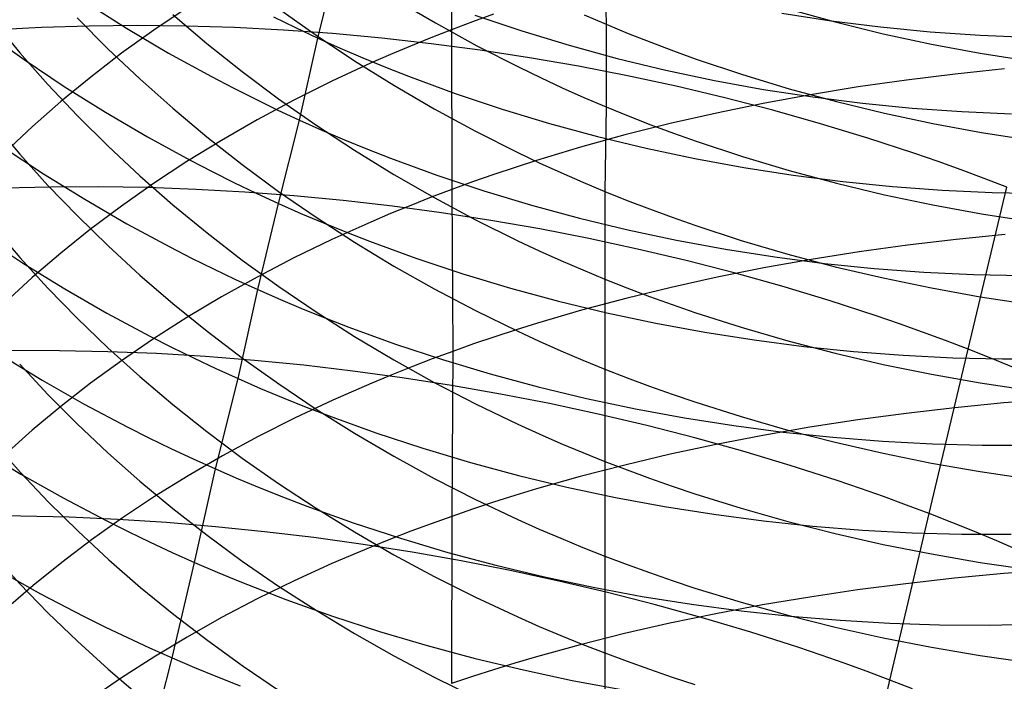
# Model space of a CAD drawing. Extents: x -383 to 1849, y -1185 to -529.
# Tile 810 of 870: x 1819.51 to 1829.18, y -959.6 to -953.11. Entities that reach past the tile are written whole.
import ezdxf

# ---------------------------------------------------------------- set-up
doc = ezdxf.new("R2010")
doc.units = 0
doc.layers.add('PREDEFINITO', color=7, linetype='CONTINUOUS')

msp = doc.modelspace()

# ---------------------------------------------------------------- linework, layer by layer
at = {"layer": 'PREDEFINITO'}
for p, q in [((1823.7558, -951.6631, 652.7189), (1823.755, -953.2067, 653.9824)), ((1825.2589, -952.3626, 614.3538), (1825.2715, -953.1526, 615.6089)), ((1822.4406, -953.2883, 535.0899), (1822.6351, -952.5169, 536.3125)), ((1820.1606, -952.9366, 533.4571), (1820.5643, -953.1917, 533.5598)), ((1823.2004, -952.9055, 617.5768), (1823.5971, -953.14, 617.4145)), ((1821.1589, -952.9904, 650.9588), (1820.8315, -953.2107, 650.6694)), ((1821.0175, -953.0562, 621.2503), (1821.353, -953.3406, 621.033)), ((1822.0569, -952.9976, 619.3733), (1822.4243, -953.259, 619.183)), ((1824.1669, -953.0555, 654.1943), (1823.9598, -953.1299, 654.0898)), ((1823.9828, -953.063, 536.4542), (1824.4442, -953.2181, 536.4847)), ((1825.055, -953.059, 615.6697), (1825.2715, -953.1526, 615.6089)), ((1826.9965, -953.0448, 537.7466), (1827.4807, -953.119, 537.7296)), ((1827.0565, -953.0028, 613.9624), (1827.5216, -953.1306, 613.8864)), ((1819.2524, -953.1141, 625.2284), (1819.5161, -953.4324, 624.9621)), ((1820.1979, -953.1701, 493.9873), (1819.7293, -953.1847, 494.1341)), ((1820.08, -953.0901, 623.2033), (1820.3809, -953.3935, 622.9606)), ((1820.6702, -953.1654, 493.8516), (1820.1979, -953.1701, 493.9873)), ((1821.1457, -953.1705, 493.7271), (1820.6702, -953.1654, 493.8516)), ((1822.005, -953.0809, 535.0238), (1822.2218, -953.1862, 535.058)), ((1823.5971, -953.14, 617.4145), (1824.0028, -953.3634, 617.2606)), ((1823.9598, -953.1299, 654.0898), (1823.755, -953.2067, 653.9824)), ((1825.2715, -953.1526, 615.6089), (1825.2714, -953.9629, 616.8511)), ((1825.2715, -953.1526, 615.6089), (1825.49, -953.2429, 615.5504)), ((1827.4807, -953.119, 537.7296), (1827.9668, -953.1798, 537.7051)), ((1827.5216, -953.1306, 613.8864), (1827.9918, -953.2456, 613.8191)), ((1819.1712, -953.2246, 532.0172), (1819.5573, -953.4992, 532.1393)), ((1819.7293, -953.1847, 494.1341), (1819.265, -953.2093, 494.2918)), ((1820.8315, -953.2107, 650.6694), (1820.5157, -953.4378, 650.3717)), ((1820.5643, -953.1917, 533.5598), (1820.9765, -953.4352, 533.6542)), ((1821.6239, -953.1856, 493.6139), (1821.1457, -953.1705, 493.7271)), ((1822.1043, -953.2105, 493.5121), (1821.6239, -953.1856, 493.6139)), ((1822.5862, -953.2452, 493.4218), (1822.1043, -953.2105, 493.5121)), ((1822.2218, -953.1862, 535.058), (1822.4406, -953.2883, 535.0899)), ((1822.4243, -953.259, 619.183), (1822.8016, -953.5106, 619.0004)), ((1823.0693, -953.2898, 493.3432), (1822.5862, -953.2452, 493.4218)), ((1823.755, -953.2067, 653.9824), (1823.5527, -953.2856, 653.8721)), ((1823.755, -953.2067, 653.9824), (1823.7564, -954.7739, 655.2184)), ((1824.4442, -953.2181, 536.4847), (1824.9107, -953.3597, 536.507)), ((1825.49, -953.2429, 615.5504), (1825.7104, -953.33, 615.4942)), ((1827.9668, -953.1798, 537.7051), (1828.4544, -953.2271, 537.6731)), ((1827.9918, -953.2456, 613.8191), (1828.4666, -953.3477, 613.7604)), ((1828.4544, -953.2271, 537.6731), (1828.9428, -953.2608, 537.6337)), ((1828.9428, -953.2608, 537.6337), (1829.4316, -953.2812, 537.587)), ((1821.353, -953.3406, 621.033), (1821.6994, -953.6165, 620.8228)), ((1822.2612, -954.0926, 533.8855), (1822.4406, -953.2883, 535.0899)), ((1822.4406, -953.2883, 535.0899), (1822.6611, -953.3871, 535.1196)), ((1823.553, -953.3441, 493.2764), (1823.0693, -953.2898, 493.3432)), ((1823.5527, -953.2856, 653.8721), (1823.3528, -953.3668, 653.7589)), ((1824.0366, -953.4082, 493.2215), (1823.553, -953.3441, 493.2764)), ((1824.0028, -953.3634, 617.2606), (1824.4173, -953.5752, 617.1152)), ((1824.9107, -953.3597, 536.507), (1825.3818, -953.4879, 536.5211)), ((1825.7104, -953.33, 615.4942), (1825.9326, -953.4139, 615.4403)), ((1828.4666, -953.3477, 613.7604), (1828.9455, -953.4371, 613.7104)), ((1819.5161, -953.4324, 624.9621), (1819.7924, -953.7444, 624.7014)), ((1820.5157, -953.4378, 650.3717), (1820.2118, -953.6714, 650.066)), ((1820.3809, -953.3935, 622.9606), (1820.6936, -953.6895, 622.7243)), ((1820.9765, -953.4352, 533.6542), (1821.3969, -953.6668, 533.7401)), ((1822.6611, -953.3871, 535.1196), (1822.8834, -953.4825, 535.1472)), ((1823.1554, -953.4502, 653.6429), (1822.9605, -953.5356, 653.5241)), ((1823.3528, -953.3668, 653.7589), (1823.1554, -953.4502, 653.6429)), ((1824.5197, -953.482, 493.1787), (1824.0366, -953.4082, 493.2215)), ((1825.9326, -953.4139, 615.4403), (1826.1565, -953.4946, 615.3886)), ((1828.9455, -953.4371, 613.7104), (1829.4278, -953.5136, 613.6691)), ((1819.5573, -953.4992, 532.1393), (1819.9524, -953.7631, 532.2534)), ((1822.9605, -953.5356, 653.5241), (1822.5785, -953.7129, 653.2785)), ((1822.8016, -953.5106, 619.0004), (1823.1887, -953.7519, 618.8257)), ((1822.8834, -953.4825, 535.1472), (1823.1074, -953.5747, 535.1725)), ((1825.0018, -953.5656, 493.1479), (1824.5197, -953.482, 493.1787)), ((1825.3818, -953.4879, 536.5211), (1825.8571, -953.6027, 536.5271)), ((1826.1565, -953.4946, 615.3886), (1826.6095, -953.6464, 615.292)), ((1821.6994, -953.6165, 620.8228), (1822.0564, -953.8834, 620.6198)), ((1823.1074, -953.5747, 535.1725), (1823.333, -953.6635, 535.1957)), ((1824.4173, -953.5752, 617.1152), (1824.6278, -953.6767, 617.0457)), ((1825.4824, -953.6589, 493.1295), (1825.0018, -953.5656, 493.1479)), ((1825.8571, -953.6027, 536.5271), (1826.3358, -953.704, 536.5251)), ((1826.6095, -953.6464, 615.292), (1827.0686, -953.7855, 615.2045)), ((1828.6998, -953.6414, 656.925), (1828.2212, -953.7003, 656.8299)), ((1829.182, -953.5913, 657.0079), (1828.6998, -953.6414, 656.925)), ((1819.7924, -953.7444, 624.7014), (1820.0812, -954.0499, 624.4466)), ((1820.2118, -953.6714, 650.066), (1819.92, -953.9113, 649.7528)), ((1820.6936, -953.6895, 622.7243), (1821.0179, -953.9778, 622.4945)), ((1821.3969, -953.6668, 533.7401), (1821.6101, -953.778, 533.7798)), ((1822.5785, -953.7129, 653.2785), (1822.2068, -953.8982, 653.0224)), ((1823.333, -953.6635, 535.1957), (1823.7889, -953.8311, 535.2356)), ((1824.6278, -953.6767, 617.0457), (1824.8403, -953.7752, 616.9786)), ((1825.9608, -953.7618, 493.1234), (1825.4824, -953.6589, 493.1295)), ((1826.3358, -953.704, 536.5251), (1826.8176, -953.792, 536.5152)), ((1828.2212, -953.7003, 656.8299), (1827.7468, -953.768, 656.7227)), ((1819.9524, -953.7631, 532.2534), (1820.3565, -954.0161, 532.3591)), ((1821.6101, -953.778, 533.7798), (1821.8253, -953.8861, 533.8172)), ((1823.1887, -953.7519, 618.8257), (1823.5852, -953.9827, 618.6592)), ((1823.7889, -953.8311, 535.2356), (1824.2505, -953.9855, 535.2669)), ((1824.8403, -953.7752, 616.9786), (1825.0548, -953.8706, 616.9137)), ((1826.4365, -953.8744, 493.1298), (1825.9608, -953.7618, 493.1234)), ((1827.2772, -953.8446, 656.6034), (1826.8128, -953.93, 656.4721)), ((1826.8176, -953.792, 536.5152), (1827.3018, -953.8666, 536.4974)), ((1827.0686, -953.7855, 615.2045), (1827.5334, -953.9118, 615.1259)), ((1827.7468, -953.768, 656.7227), (1827.2772, -953.8446, 656.6034)), ((1819.92, -953.9113, 649.7528), (1819.6406, -954.157, 649.4325)), ((1821.8253, -953.8861, 533.8172), (1822.0423, -953.9909, 533.8525)), ((1822.2068, -953.8982, 653.0224), (1821.8458, -954.0913, 652.7563)), ((1822.0564, -953.8834, 620.6198), (1822.4237, -954.1409, 620.4245)), ((1825.0548, -953.8706, 616.9137), (1825.2714, -953.9629, 616.8511)), ((1826.8128, -953.93, 656.4721), (1826.3543, -954.0242, 656.3288)), ((1826.9091, -953.9966, 493.1488), (1826.4365, -953.8744, 493.1298)), ((1827.3018, -953.8666, 536.4974), (1827.7879, -953.9279, 536.4718)), ((1827.5334, -953.9118, 615.1259), (1828.0033, -954.0254, 615.0564)), ((1827.7879, -953.9279, 536.4718), (1828.2754, -953.9758, 536.4385)), ((1820.3565, -954.0161, 532.3591), (1820.769, -954.2577, 532.4562)), ((1821.0179, -953.9778, 622.4945), (1821.3534, -954.2579, 622.2716)), ((1822.0423, -953.9909, 533.8525), (1822.2612, -954.0926, 533.8855)), ((1823.5852, -953.9827, 618.6592), (1823.9907, -954.2025, 618.5013)), ((1824.2505, -953.9855, 535.2669), (1824.7172, -954.1267, 535.2897)), ((1825.2714, -953.9629, 616.8511), (1825.259, -954.7927, 618.0809)), ((1825.2714, -953.9629, 616.8511), (1825.4899, -954.0521, 616.7908)), ((1826.3543, -954.0242, 656.3288), (1825.9021, -954.1273, 656.1735)), ((1827.378, -954.1285, 493.1806), (1826.9091, -953.9966, 493.1488)), ((1828.0033, -954.0254, 615.0564), (1828.4778, -954.1262, 614.9957)), ((1828.2754, -953.9758, 536.4385), (1828.7637, -954.0104, 536.3975)), ((1828.7637, -954.0104, 536.3975), (1829.2523, -954.0316, 536.349)), ((1819.2526, -954.1136, 626.4713), (1819.5162, -954.4266, 626.1988)), ((1820.0812, -954.0499, 624.4466), (1820.382, -954.3485, 624.1979)), ((1821.8458, -954.0913, 652.7563), (1821.4958, -954.2919, 652.4805)), ((1822.0545, -954.9103, 532.6941), (1822.2612, -954.0926, 533.8855)), ((1822.2612, -954.0926, 533.8855), (1822.4818, -954.1909, 533.9163)), ((1824.7172, -954.1267, 535.2897), (1825.1886, -954.2546, 535.3041)), ((1825.9021, -954.1273, 656.1735), (1825.4569, -954.2391, 656.0063)), ((1825.4899, -954.0521, 616.7908), (1825.7103, -954.1381, 616.7328)), ((1827.8426, -954.2699, 493.2252), (1827.378, -954.1285, 493.1806)), ((1828.4778, -954.1262, 614.9957), (1828.9564, -954.2145, 614.944)), ((1819.6406, -954.157, 649.4325), (1819.3737, -954.4083, 649.1053)), ((1822.4237, -954.1409, 620.4245), (1822.801, -954.3888, 620.237)), ((1822.4818, -954.1909, 533.9163), (1822.7043, -954.286, 533.9447)), ((1823.9907, -954.2025, 618.5013), (1824.4051, -954.4111, 618.352)), ((1825.7103, -954.1381, 616.7328), (1825.9325, -954.2209, 616.6772)), ((1825.9325, -954.2209, 616.6772), (1826.1565, -954.3006, 616.624)), ((1828.9564, -954.2145, 614.944), (1829.4384, -954.29, 614.9012)), ((1820.769, -954.2577, 532.4562), (1821.1897, -954.4875, 532.5446)), ((1821.4958, -954.2919, 652.4805), (1821.1569, -954.4998, 652.1955)), ((1821.3534, -954.2579, 622.2716), (1821.6998, -954.5296, 622.056)), ((1822.7043, -954.286, 533.9447), (1822.9284, -954.3777, 533.9709)), ((1825.4569, -954.2391, 656.0063), (1825.0192, -954.3596, 655.8271)), ((1825.1886, -954.2546, 535.3041), (1825.664, -954.3693, 535.3101)), ((1826.1565, -954.3006, 616.624), (1826.6095, -954.4505, 616.5244)), ((1828.3025, -954.4209, 493.2828), (1827.8426, -954.2699, 493.2252)), ((1819.3537, -954.3583, 530.9527), (1819.7494, -954.6196, 531.0697)), ((1819.5162, -954.4266, 626.1988), (1819.7926, -954.7335, 625.9319)), ((1820.382, -954.3485, 624.1979), (1820.6947, -954.6398, 623.9558)), ((1822.801, -954.3888, 620.237), (1823.188, -954.6266, 620.0576)), ((1822.9284, -954.3777, 533.9709), (1823.1541, -954.4662, 533.9949)), ((1824.4051, -954.4111, 618.352), (1824.6155, -954.511, 618.2808)), ((1825.0192, -954.3596, 655.8271), (1824.5895, -954.489, 655.6361)), ((1825.664, -954.3693, 535.3101), (1826.143, -954.4707, 535.3079)), ((1828.5304, -954.5, 493.3165), (1828.3025, -954.4209, 493.2828)), ((1821.1569, -954.4998, 652.1955), (1820.8294, -954.7146, 651.9016)), ((1821.1897, -954.4875, 532.5446), (1821.4031, -954.5979, 532.5854)), ((1823.1541, -954.4662, 533.9949), (1823.6101, -954.6333, 534.0361)), ((1824.5895, -954.489, 655.6361), (1824.3778, -954.557, 655.5361)), ((1824.6155, -954.511, 618.2808), (1824.828, -954.6079, 618.2118)), ((1826.143, -954.4707, 535.3079), (1826.625, -954.559, 535.2974)), ((1826.6095, -954.4505, 616.5244), (1827.0687, -954.5879, 616.4341)), ((1828.757, -954.5814, 493.3535), (1828.5304, -954.5, 493.3165)), ((1819.7494, -954.6196, 531.0697), (1820.154, -954.8701, 531.1781)), ((1821.4031, -954.5979, 532.5854), (1821.6184, -954.7052, 532.6239)), ((1821.6998, -954.5296, 622.056), (1822.0568, -954.7925, 621.8478)), ((1824.3778, -954.557, 655.5361), (1824.1684, -954.6271, 655.4332)), ((1824.828, -954.6079, 618.2118), (1825.0425, -954.7018, 618.1452)), ((1826.625, -954.559, 535.2974), (1827.1094, -954.6341, 535.2789)), ((1827.0687, -954.5879, 616.4341), (1827.5336, -954.7127, 616.353)), ((1828.9821, -954.6653, 493.3938), (1828.757, -954.5814, 493.3535)), ((1820.8294, -954.7146, 651.9016), (1820.5135, -954.936, 651.5992)), ((1820.6947, -954.6398, 623.9558), (1821.0189, -954.9235, 623.7204)), ((1821.6184, -954.7052, 532.6239), (1821.8355, -954.8093, 532.6602)), ((1823.188, -954.6266, 620.0576), (1823.5845, -954.854, 619.8866)), ((1823.6101, -954.6333, 534.0361), (1824.0717, -954.7873, 534.0684)), ((1823.9612, -954.6994, 655.3273), (1823.7564, -954.7739, 655.2184)), ((1824.1684, -954.6271, 655.4332), (1823.9612, -954.6994, 655.3273)), ((1825.0425, -954.7018, 618.1452), (1825.259, -954.7927, 618.0809)), ((1827.1094, -954.6341, 535.2789), (1827.5957, -954.6959, 535.2523)), ((1827.5336, -954.7127, 616.353), (1828.0035, -954.8249, 616.2812)), ((1827.5957, -954.6959, 535.2523), (1828.0834, -954.7447, 535.2177)), ((1829.2057, -954.7515, 493.4374), (1828.9821, -954.6653, 493.3938)), ((1819.8216, -954.7505, 492.7958), (1819.3537, -954.7624, 492.9449)), ((1819.7926, -954.7335, 625.9319), (1820.0813, -955.0339, 625.6711)), ((1820.2933, -954.7482, 492.6579), (1819.8216, -954.7505, 492.7958)), ((1820.7683, -954.7557, 492.5314), (1820.2933, -954.7482, 492.6579)), ((1821.246, -954.7728, 492.4163), (1820.7683, -954.7557, 492.5314)), ((1821.7259, -954.7996, 492.3129), (1821.246, -954.7728, 492.4163)), ((1822.2075, -954.836, 492.2211), (1821.7259, -954.7996, 492.3129)), ((1821.8355, -954.8093, 532.6602), (1822.0545, -954.9103, 532.6941)), ((1822.0568, -954.7925, 621.8478), (1822.4241, -955.0462, 621.6473)), ((1823.7564, -954.7739, 655.2184), (1823.554, -954.8506, 655.1067)), ((1823.7564, -954.7739, 655.2184), (1823.7668, -956.3619, 656.4264)), ((1824.0717, -954.7873, 534.0684), (1824.5384, -954.9282, 534.0919)), ((1825.259, -954.7927, 618.0809), (1825.2583, -955.6523, 619.2925)), ((1825.259, -954.7927, 618.0809), (1825.4775, -954.8805, 618.019)), ((1828.0834, -954.7447, 535.2177), (1828.5719, -954.7802, 535.1752)), ((1828.5719, -954.7802, 535.1752), (1829.0606, -954.8026, 535.125)), ((1828.8274, -956.3415, 492.2353), (1829.2057, -954.7515, 493.4374)), ((1829.0606, -954.8026, 535.125), (1829.5491, -954.8119, 535.067)), ((1820.154, -954.8701, 531.1781), (1820.567, -955.1095, 531.2777)), ((1821.8537, -955.7565, 531.5215), (1822.0545, -954.9103, 532.6941)), ((1822.0545, -954.9103, 532.6941), (1822.2754, -955.008, 532.7257)), ((1822.6903, -954.882, 492.1412), (1822.2075, -954.836, 492.2211)), ((1823.1736, -954.9375, 492.0733), (1822.6903, -954.882, 492.1412)), ((1823.554, -954.8506, 655.1067), (1823.3541, -954.9295, 654.992)), ((1823.5845, -954.854, 619.8866), (1823.99, -955.0706, 619.7244)), ((1825.4775, -954.8805, 618.019), (1825.698, -954.9652, 617.9595)), ((1828.0035, -954.8249, 616.2812), (1828.4781, -954.9246, 616.2185)), ((1820.5135, -954.936, 651.5992), (1820.2096, -955.1638, 651.2888)), ((1821.0189, -954.9235, 623.7204), (1821.3543, -955.1992, 623.492)), ((1823.3541, -954.9295, 654.992), (1823.1566, -955.0104, 654.8745)), ((1823.657, -955.0026, 492.0174), (1823.1736, -954.9375, 492.0733)), ((1824.14, -955.0772, 491.9738), (1823.657, -955.0026, 492.0174)), ((1824.5384, -954.9282, 534.0919), (1825.0097, -955.056, 534.1067)), ((1825.698, -954.9652, 617.9595), (1825.9202, -955.0468, 617.9024)), ((1828.4781, -954.9246, 616.2185), (1828.9566, -955.0119, 616.165)), ((1820.0813, -955.0339, 625.6711), (1820.3822, -955.3276, 625.4165)), ((1822.2754, -955.008, 532.7257), (1822.4979, -955.1025, 532.755)), ((1822.4241, -955.0462, 621.6473), (1822.8014, -955.2904, 621.455)), ((1822.4979, -955.1025, 532.755), (1822.7222, -955.1937, 532.7819)), ((1822.9617, -955.0934, 654.7542), (1822.5794, -955.2656, 654.5053)), ((1823.1566, -955.0104, 654.8745), (1822.9617, -955.0934, 654.7542)), ((1823.99, -955.0706, 619.7244), (1824.4044, -955.2762, 619.5711)), ((1824.622, -955.1613, 491.9425), (1824.14, -955.0772, 491.9738)), ((1825.0097, -955.056, 534.1067), (1825.485, -955.1706, 534.1129)), ((1825.9202, -955.0468, 617.9024), (1826.1442, -955.1252, 617.8476)), ((1828.9566, -955.0119, 616.165), (1829.4387, -955.0866, 616.1207)), ((1819.2517, -955.1318, 627.698), (1819.5154, -955.4397, 627.419)), ((1820.2096, -955.1638, 651.2888), (1819.9178, -955.3976, 650.9706)), ((1820.567, -955.1095, 531.2777), (1820.9881, -955.3373, 531.3683)), ((1821.3543, -955.1992, 623.492), (1821.7006, -955.4666, 623.2711)), ((1822.7222, -955.1937, 532.7819), (1822.9481, -955.2817, 532.8065)), ((1825.1025, -955.2549, 491.9236), (1824.622, -955.1613, 491.9425)), ((1825.485, -955.1706, 534.1129), (1825.9637, -955.2722, 534.1105)), ((1826.1442, -955.1252, 617.8476), (1826.5973, -955.2729, 617.7453)), ((1819.1558, -955.2399, 529.7817), (1819.5522, -955.4994, 529.9022)), ((1822.5794, -955.2656, 654.5053), (1822.2076, -955.4456, 654.2459)), ((1822.8014, -955.2904, 621.455), (1823.1884, -955.5247, 621.2709)), ((1822.9481, -955.2817, 532.8065), (1823.4044, -955.448, 532.8488)), ((1824.4044, -955.2762, 619.5711), (1824.6148, -955.3746, 619.4979)), ((1825.5809, -955.3579, 491.9173), (1825.1025, -955.2549, 491.9236)), ((1825.9637, -955.2722, 534.1105), (1826.4454, -955.3607, 534.0996)), ((1826.5973, -955.2729, 617.7453), (1827.0566, -955.4083, 617.6525)), ((1828.7072, -955.2636, 658.155), (1828.2291, -955.3205, 658.0589)), ((1829.1891, -955.2154, 658.2387), (1828.7072, -955.2636, 658.155)), ((1820.3822, -955.3276, 625.4165), (1820.6949, -955.6141, 625.1686)), ((1820.9881, -955.3373, 531.3683), (1821.2017, -955.4467, 531.4101)), ((1824.6148, -955.3746, 619.4979), (1824.8273, -955.4702, 619.427)), ((1826.0567, -955.4704, 491.9237), (1825.5809, -955.3579, 491.9173)), ((1826.4454, -955.3607, 534.0996), (1826.9294, -955.4361, 534.0803)), ((1827.755, -955.386, 657.9505), (1827.2857, -955.4601, 657.8298)), ((1828.2291, -955.3205, 658.0589), (1827.755, -955.386, 657.9505)), ((1819.5154, -955.4397, 627.419), (1819.7917, -955.7416, 627.1458)), ((1819.9178, -955.3976, 650.9706), (1819.6384, -955.6372, 650.6452)), ((1821.2017, -955.4467, 531.4101), (1821.4172, -955.553, 531.4496)), ((1821.7006, -955.4666, 623.2711), (1822.0575, -955.7254, 623.0577)), ((1822.2076, -955.4456, 654.2459), (1821.8465, -955.6332, 653.9763)), ((1823.4044, -955.448, 532.8488), (1823.8663, -955.6013, 532.8819)), ((1824.8273, -955.4702, 619.427), (1825.0418, -955.5627, 619.3585)), ((1826.5294, -955.5922, 491.9429), (1826.0567, -955.4704, 491.9237)), ((1827.2857, -955.4601, 657.8298), (1826.8217, -955.5428, 657.6969)), ((1826.9294, -955.4361, 534.0803), (1827.4153, -955.4985, 534.0527)), ((1827.0566, -955.4083, 617.6525), (1827.5217, -955.5313, 617.5691)), ((1819.5522, -955.4994, 529.9022), (1819.9574, -955.7483, 530.0138)), ((1821.4172, -955.553, 531.4496), (1821.6345, -955.6563, 531.4868)), ((1823.1884, -955.5247, 621.2709), (1823.5849, -955.7487, 621.0955)), ((1825.0418, -955.5627, 619.3585), (1825.2583, -955.6523, 619.2925)), ((1826.8217, -955.5428, 657.6969), (1826.3634, -955.6341, 657.5518)), ((1827.4153, -955.4985, 534.0527), (1827.9025, -955.5478, 534.0169)), ((1827.5217, -955.5313, 617.5691), (1827.9919, -955.642, 617.4951)), ((1827.9025, -955.5478, 534.0169), (1828.3904, -955.5841, 533.9729)), ((1828.3904, -955.5841, 533.9729), (1828.8786, -955.6074, 533.9208)), ((1819.6384, -955.6372, 650.6452), (1819.3716, -955.8823, 650.3129)), ((1820.6949, -955.6141, 625.1686), (1821.019, -955.8931, 624.9276)), ((1821.8465, -955.6332, 653.9763), (1821.4963, -955.8281, 653.6969)), ((1821.6345, -955.6563, 531.4868), (1821.8537, -955.7565, 531.5215)), ((1823.8663, -955.6013, 532.8819), (1824.3333, -955.7417, 532.906)), ((1825.2583, -955.6523, 619.2925), (1825.4768, -955.7389, 619.2289)), ((1825.2583, -955.6523, 619.2925), (1825.2587, -956.5355, 620.4856)), ((1826.3634, -955.6341, 657.5518), (1825.9116, -955.734, 657.3945)), ((1826.9984, -955.7234, 491.975), (1826.5294, -955.5922, 491.9429)), ((1827.9919, -955.642, 617.4951), (1828.4667, -955.7404, 617.4306)), ((1828.8786, -955.6074, 533.9208), (1829.3664, -955.6176, 533.8607)), ((1819.7917, -955.7416, 627.1458), (1820.0805, -956.0372, 626.8788)), ((1819.9574, -955.7483, 530.0138), (1820.371, -955.9861, 530.1164)), ((1821.659, -956.6292, 530.3674), (1821.8537, -955.7565, 531.5215)), ((1821.8537, -955.7565, 531.5215), (1822.0747, -955.8534, 531.5539)), ((1822.0575, -955.7254, 623.0577), (1822.4248, -955.9751, 622.8523)), ((1823.5849, -955.7487, 621.0955), (1823.9904, -955.9622, 620.9289)), ((1824.3333, -955.7417, 532.906), (1824.8048, -955.8692, 532.9211)), ((1825.9116, -955.734, 657.3945), (1825.4666, -955.8425, 657.2251)), ((1825.4768, -955.7389, 619.2289), (1825.6972, -955.8223, 619.1677)), ((1827.4633, -955.864, 492.0202), (1826.9984, -955.7234, 491.975)), ((1828.4667, -955.7404, 617.4306), (1828.9455, -955.8265, 617.3755)), ((1821.4963, -955.8281, 653.6969), (1821.1573, -956.03, 653.4081)), ((1822.0747, -955.8534, 531.5539), (1822.2974, -955.9472, 531.5838)), ((1824.8048, -955.8692, 532.9211), (1825.2803, -955.9838, 532.9273)), ((1825.4666, -955.8425, 657.2251), (1825.0291, -955.9595, 657.0435)), ((1825.6972, -955.8223, 619.1677), (1825.9195, -955.9028, 619.109)), ((1827.9234, -956.0139, 492.0786), (1827.4633, -955.864, 492.0202)), ((1828.9455, -955.8265, 617.3755), (1829.4279, -955.9004, 617.3297)), ((1821.019, -955.8931, 624.9276), (1821.3544, -956.1643, 624.6938)), ((1822.2974, -955.9472, 531.5838), (1822.5218, -956.0378, 531.6114)), ((1823.9904, -955.9622, 620.9289), (1824.4048, -956.1647, 620.7716)), ((1825.0291, -955.9595, 657.0435), (1824.5996, -956.0851, 656.8499)), ((1825.9195, -955.9028, 619.109), (1826.1435, -955.9801, 619.0527)), ((1820.0805, -956.0372, 626.8788), (1820.3814, -956.3261, 626.6182)), ((1820.371, -955.9861, 530.1164), (1820.7927, -956.2124, 530.2097)), ((1821.1573, -956.03, 653.4081), (1820.8296, -956.2387, 653.1103)), ((1822.4248, -955.9751, 622.8523), (1822.802, -956.2155, 622.6551)), ((1822.5218, -956.0378, 531.6114), (1822.7478, -956.1252, 531.6365)), ((1825.2803, -955.9838, 532.9273), (1825.7593, -956.0855, 532.9246)), ((1826.1435, -955.9801, 619.0527), (1826.5966, -956.1258, 618.9475)), ((1828.1516, -956.0923, 492.1127), (1827.9234, -956.0139, 492.0786)), ((1821.3544, -956.1643, 624.6938), (1821.7008, -956.4274, 624.4675)), ((1822.7478, -956.1252, 531.6365), (1823.2043, -956.2904, 531.6798)), ((1824.388, -956.1511, 656.7485), (1824.1786, -956.2193, 656.6442)), ((1824.5996, -956.0851, 656.8499), (1824.388, -956.1511, 656.7485)), ((1824.4048, -956.1647, 620.7716), (1824.6152, -956.2618, 620.6964)), ((1825.7593, -956.0855, 532.9246), (1826.2412, -956.1742, 532.9133)), ((1826.5966, -956.1258, 618.9475), (1827.056, -956.2592, 618.852)), ((1828.3783, -956.173, 492.1502), (1828.1516, -956.0923, 492.1127)), ((1820.8296, -956.2387, 653.1103), (1820.5137, -956.4539, 652.8039)), ((1820.7927, -956.2124, 530.2097), (1821.0065, -956.3212, 530.2527)), ((1822.802, -956.2155, 622.6551), (1823.189, -956.4462, 622.4665)), ((1824.1786, -956.2193, 656.6442), (1823.9715, -956.2895, 656.5368)), ((1824.6152, -956.2618, 620.6964), (1824.8277, -956.356, 620.6237)), ((1826.2412, -956.1742, 532.9133), (1826.7255, -956.2501, 532.8932)), ((1826.7255, -956.2501, 532.8932), (1827.2116, -956.3131, 532.8646)), ((1827.056, -956.2592, 618.852), (1827.521, -956.3806, 618.7662)), ((1828.6036, -956.2561, 492.1911), (1828.3783, -956.173, 492.1502)), ((1828.8274, -956.3415, 492.2353), (1828.6036, -956.2561, 492.1911)), ((1819.9068, -956.3554, 491.502), (1819.4354, -956.3551, 491.6423)), ((1820.3816, -956.3652, 491.3733), (1819.9068, -956.3554, 491.502)), ((1820.3814, -956.3261, 626.6182), (1820.6941, -956.608, 626.3644)), ((1821.0065, -956.3212, 530.2527), (1821.2221, -956.4269, 530.2934)), ((1823.2043, -956.2904, 531.6798), (1823.6664, -956.4429, 531.7136)), ((1823.9715, -956.2895, 656.5368), (1823.7668, -956.3619, 656.4264)), ((1824.8277, -956.356, 620.6237), (1825.0422, -956.4472, 620.5534)), ((1827.2116, -956.3131, 532.8646), (1827.699, -956.3633, 532.8275)), ((1828.4446, -957.9543, 491.0655), (1828.8274, -956.3415, 492.2353)), ((1829.0497, -956.4292, 492.2829), (1828.8274, -956.3415, 492.2353)), ((1819.3288, -956.3967, 528.7514), (1819.7344, -956.643, 528.8656)), ((1820.5137, -956.4539, 652.8039), (1820.2096, -956.6752, 652.4894)), ((1820.8591, -956.3844, 491.2561), (1820.3816, -956.3652, 491.3733)), ((1821.3389, -956.413, 491.1507), (1820.8591, -956.3844, 491.2561)), ((1821.2221, -956.4269, 530.2934), (1821.4396, -956.5296, 530.3316)), ((1821.8205, -956.451, 491.0572), (1821.3389, -956.413, 491.1507)), ((1821.7008, -956.4274, 624.4675), (1822.0577, -956.6819, 624.2491)), ((1822.3032, -956.4984, 490.9757), (1821.8205, -956.451, 491.0572)), ((1823.189, -956.4462, 622.4665), (1823.5853, -956.6668, 622.2866)), ((1823.5644, -956.4365, 656.313), (1823.3645, -956.5131, 656.1967)), ((1823.7668, -956.3619, 656.4264), (1823.5644, -956.4365, 656.313)), ((1823.6664, -956.4429, 531.7136), (1824.1335, -956.5827, 531.7381)), ((1823.7668, -956.3619, 656.4264), (1823.7559, -957.9807, 657.5933)), ((1825.0422, -956.4472, 620.5534), (1825.2587, -956.5355, 620.4856)), ((1827.521, -956.3806, 618.7662), (1827.9912, -956.4898, 618.6901)), ((1827.699, -956.3633, 532.8275), (1828.1871, -956.4005, 532.782)), ((1828.1871, -956.4005, 532.782), (1828.6754, -956.4249, 532.7282)), ((1828.6754, -956.4249, 532.7282), (1829.1634, -956.4365, 532.6662)), ((1829.2703, -956.5192, 492.3339), (1829.0497, -956.4292, 492.2829)), ((1829.1634, -956.4365, 532.6662), (1829.6505, -956.4352, 532.596)), ((1819.515, -956.4881, 628.6085), (1819.7914, -956.7842, 628.3297)), ((1821.4396, -956.5296, 530.3316), (1821.659, -956.6292, 530.3674)), ((1822.7866, -956.555, 490.9063), (1822.3032, -956.4984, 490.9757)), ((1823.3645, -956.5131, 656.1967), (1823.1671, -956.5918, 656.0775)), ((1825.2587, -956.5355, 620.4856), (1825.4772, -956.6208, 620.4202)), ((1825.2587, -956.5355, 620.4856), (1825.2589, -957.4415, 621.6613)), ((1827.9912, -956.4898, 618.6901), (1828.466, -956.5869, 618.6236)), ((1819.7344, -956.643, 528.8656), (1820.1483, -956.8785, 528.9706)), ((1820.6941, -956.608, 626.3644), (1821.0183, -956.8826, 626.1177)), ((1821.4373, -957.5161, 529.2275), (1821.659, -956.6292, 530.3674)), ((1821.659, -956.6292, 530.3674), (1821.8801, -956.7257, 530.4007)), ((1823.2701, -956.621, 490.8492), (1822.7866, -956.555, 490.9063)), ((1823.1671, -956.5918, 656.0775), (1822.9722, -956.6726, 655.9554)), ((1823.7532, -956.6963, 490.8044), (1823.2701, -956.621, 490.8492)), ((1824.1335, -956.5827, 531.7381), (1824.6051, -956.7097, 531.7533)), ((1825.4772, -956.6208, 620.4202), (1825.6976, -956.7031, 620.3574)), ((1828.466, -956.5869, 618.6236), (1828.9449, -956.6719, 618.5668)), ((1820.2096, -956.6752, 652.4894), (1819.9176, -956.9024, 652.167)), ((1821.8801, -956.7257, 530.4007), (1822.1029, -956.819, 530.4315)), ((1822.0577, -956.6819, 624.2491), (1822.4249, -956.9276, 624.0387)), ((1822.9722, -956.6726, 655.9554), (1822.59, -956.84, 655.7029)), ((1823.5853, -956.6668, 622.2866), (1823.9908, -956.8769, 622.1159)), ((1824.2354, -956.7809, 490.7722), (1823.7532, -956.6963, 490.8044)), ((1824.6051, -956.7097, 531.7533), (1825.0807, -956.824, 531.7594)), ((1825.6976, -956.7031, 620.3574), (1825.9199, -956.7824, 620.2971)), ((1828.9449, -956.6719, 618.5668), (1829.4273, -956.7448, 618.5195)), ((1819.7914, -956.7842, 628.3297), (1820.0802, -957.0741, 628.0572)), ((1822.1029, -956.819, 530.4315), (1822.3274, -956.9091, 530.4599)), ((1822.59, -956.84, 655.7029), (1822.2181, -957.0151, 655.4396)), ((1824.7161, -956.8747, 490.7525), (1824.2354, -956.7809, 490.7722)), ((1825.0807, -956.824, 531.7594), (1825.5596, -956.9257, 531.7565)), ((1825.9199, -956.7824, 620.2971), (1826.1439, -956.8587, 620.2393)), ((1829.6606, -956.8295, 659.5029), (1829.1758, -956.868, 659.4303)), ((1819.9176, -956.9024, 652.167), (1819.6381, -957.1353, 651.8372)), ((1820.1483, -956.8785, 528.9706), (1820.5703, -957.1028, 529.0661)), ((1821.0183, -956.8826, 626.1177), (1821.3537, -957.1495, 625.8783)), ((1822.3274, -956.9091, 530.4599), (1822.5535, -956.9961, 530.4858)), ((1822.4249, -956.9276, 624.0387), (1822.8021, -957.164, 623.8368)), ((1823.9908, -956.8769, 622.1159), (1824.4051, -957.0764, 621.9546)), ((1825.1948, -956.9776, 490.7457), (1824.7161, -956.8747, 490.7525)), ((1825.5596, -956.9257, 531.7565), (1826.0415, -957.0146, 531.7445)), ((1826.1439, -956.8587, 620.2393), (1826.597, -957.0024, 620.1312)), ((1828.6942, -956.9149, 659.3452), (1828.2161, -956.9702, 659.2477)), ((1829.1758, -956.868, 659.4303), (1828.6942, -956.9149, 659.3452)), ((1822.2181, -957.0151, 655.4396), (1821.857, -957.1976, 655.166)), ((1822.5535, -956.9961, 530.4858), (1823.0101, -957.1607, 530.5302)), ((1825.6709, -957.0898, 490.7517), (1825.1948, -956.9776, 490.7457)), ((1826.0415, -957.0146, 531.7445), (1826.5257, -957.0908, 531.7237)), ((1826.597, -957.0024, 620.1312), (1827.0564, -957.134, 620.033)), ((1827.7423, -957.0338, 659.1377), (1827.2731, -957.1057, 659.0153)), ((1828.2161, -956.9702, 659.2477), (1827.7423, -957.0338, 659.1377)), ((1820.0802, -957.0741, 628.0572), (1820.3812, -957.3575, 627.7912)), ((1820.5703, -957.1028, 529.0661), (1820.7843, -957.2106, 529.1102)), ((1824.4051, -957.0764, 621.9546), (1824.6154, -957.1719, 621.8775)), ((1826.144, -957.2111, 490.7708), (1825.6709, -957.0898, 490.7517)), ((1826.5257, -957.0908, 531.7237), (1827.0116, -957.1543, 531.694)), ((1827.2731, -957.1057, 659.0153), (1826.8093, -957.1861, 658.8805)), ((1819.6381, -957.1353, 651.8372), (1819.3712, -957.3735, 651.5004)), ((1820.7843, -957.2106, 529.1102), (1821.0001, -957.3155, 529.1518)), ((1821.3537, -957.1495, 625.8783), (1821.7, -957.4084, 625.6466)), ((1821.857, -957.1976, 655.166), (1821.5067, -957.3873, 654.8823)), ((1822.8021, -957.164, 623.8368), (1823.1891, -957.3909, 623.6436)), ((1823.0101, -957.1607, 530.5302), (1823.4721, -957.3126, 530.5649)), ((1824.6154, -957.1719, 621.8775), (1824.8279, -957.2647, 621.8029)), ((1826.6135, -957.3416, 490.8029), (1826.144, -957.2111, 490.7708)), ((1826.8093, -957.1861, 658.8805), (1826.3512, -957.2747, 658.7333)), ((1827.0116, -957.1543, 531.694), (1827.4988, -957.2051, 531.6557)), ((1827.0564, -957.134, 620.033), (1827.5214, -957.2538, 619.9448)), ((1827.4988, -957.2051, 531.6557), (1827.9868, -957.2432, 531.6086)), ((1819.121, -957.3212, 527.6194), (1819.5272, -957.5657, 527.7368)), ((1819.2575, -957.2547, 630.0762), (1819.5216, -957.5515, 629.7851)), ((1821.0001, -957.3155, 529.1518), (1821.2178, -957.4173, 529.1909)), ((1823.4721, -957.3126, 530.5649), (1823.9392, -957.452, 530.5901)), ((1824.8279, -957.2647, 621.8029), (1825.0424, -957.3545, 621.7308)), ((1826.3512, -957.2747, 658.7333), (1825.8996, -957.3716, 658.5739)), ((1827.5214, -957.2538, 619.9448), (1827.9916, -957.3615, 619.8665)), ((1827.9868, -957.2432, 531.6086), (1828.4748, -957.2687, 531.5531)), ((1828.4748, -957.2687, 531.5531), (1828.9625, -957.2815, 531.489)), ((1828.9625, -957.2815, 531.489), (1829.4493, -957.2816, 531.4166)), ((1820.3812, -957.3575, 627.7912), (1820.694, -957.634, 627.5322)), ((1821.5067, -957.3873, 654.8823), (1821.1675, -957.5838, 654.5892)), ((1821.2178, -957.4173, 529.1909), (1821.4373, -957.5161, 529.2275)), ((1821.7, -957.4084, 625.6466), (1822.057, -957.6589, 625.4228)), ((1823.1891, -957.3909, 623.6436), (1823.5854, -957.608, 623.4593)), ((1825.0424, -957.3545, 621.7308), (1825.2589, -957.4415, 621.6613)), ((1825.8996, -957.3716, 658.5739), (1825.4548, -957.4769, 658.4022)), ((1827.0788, -957.4812, 490.8484), (1826.6135, -957.3416, 490.8029)), ((1827.9916, -957.3615, 619.8665), (1828.4664, -957.4574, 619.7981)), ((1821.2321, -958.4331, 528.1086), (1821.4373, -957.5161, 529.2275)), ((1821.4373, -957.5161, 529.2275), (1821.6586, -957.6119, 529.2616)), ((1823.9392, -957.452, 530.5901), (1824.4106, -957.5788, 530.6057)), ((1825.4548, -957.4769, 658.4022), (1825.0175, -957.5904, 658.2182)), ((1825.2589, -957.4415, 621.6613), (1825.4773, -957.5255, 621.5943)), ((1825.2589, -957.4415, 621.6613), (1825.2589, -958.3703, 622.8186)), ((1827.5395, -957.6298, 490.9072), (1827.0788, -957.4812, 490.8484)), ((1828.4664, -957.4574, 619.7981), (1828.9453, -957.5414, 619.7396)), ((1819.5216, -957.5515, 629.7851), (1819.7985, -957.8425, 629.5001)), ((1819.5272, -957.5657, 527.7368), (1819.9418, -957.7995, 527.8447)), ((1821.1675, -957.5838, 654.5892), (1820.8397, -957.787, 654.2868)), ((1821.6586, -957.6119, 529.2616), (1821.8816, -957.7045, 529.2931)), ((1823.5854, -957.608, 623.4593), (1823.9909, -957.8148, 623.2844)), ((1824.4106, -957.5788, 530.6057), (1824.886, -957.693, 530.6119)), ((1825.0175, -957.5904, 658.2182), (1824.5882, -957.7123, 658.0221)), ((1825.4773, -957.5255, 621.5943), (1825.6977, -957.6066, 621.5299)), ((1825.6977, -957.6066, 621.5299), (1825.92, -957.6847, 621.468)), ((1828.9453, -957.5414, 619.7396), (1829.4277, -957.6135, 619.6909)), ((1820.694, -957.634, 627.5322), (1821.0183, -957.9032, 627.2803)), ((1821.8816, -957.7045, 529.2931), (1822.1063, -957.794, 529.3221)), ((1822.057, -957.6589, 625.4228), (1822.4242, -957.9007, 625.2074)), ((1824.5882, -957.7123, 658.0221), (1824.3768, -957.7763, 657.9194)), ((1824.886, -957.693, 530.6119), (1825.3647, -957.7947, 530.6087)), ((1825.92, -957.6847, 621.468), (1826.144, -957.7599, 621.4087)), ((1827.7679, -957.7075, 490.9417), (1827.5395, -957.6298, 490.9072)), ((1827.9949, -957.7875, 490.9795), (1827.7679, -957.7075, 490.9417)), ((1819.9418, -957.7995, 527.8447), (1820.3643, -958.0223, 527.9428)), ((1820.8397, -957.787, 654.2868), (1820.5236, -957.9964, 653.9758)), ((1822.1063, -957.794, 529.3221), (1822.3325, -957.8805, 529.3486)), ((1824.3768, -957.7763, 657.9194), (1824.1675, -957.8423, 657.8137)), ((1825.3647, -957.7947, 530.6087), (1825.8461, -957.8838, 530.5963)), ((1826.144, -957.7599, 621.4087), (1826.597, -957.9014, 621.2977)), ((1828.2205, -957.8698, 491.0208), (1827.9949, -957.7875, 490.9795)), ((1819.7985, -957.8425, 629.5001), (1820.0878, -958.1275, 629.2215)), ((1821.0183, -957.9032, 627.2803), (1821.3538, -958.165, 627.036)), ((1822.3325, -957.8805, 529.3486), (1822.7894, -958.0441, 529.394)), ((1822.4242, -957.9007, 625.2074), (1822.8015, -958.1335, 625.0006)), ((1824.1675, -957.8423, 657.8137), (1823.9605, -957.9105, 657.705)), ((1823.9909, -957.8148, 623.2844), (1824.4052, -958.011, 623.1191)), ((1825.8461, -957.8838, 530.5963), (1826.3299, -957.9603, 530.5747)), ((1826.597, -957.9014, 621.2977), (1827.0563, -958.0311, 621.197)), ((1828.4446, -957.9543, 491.0655), (1828.2205, -957.8698, 491.0208)), ((1819.5272, -957.9778, 490.3669), (1819.0567, -957.9748, 490.5089)), ((1820.0012, -957.9901, 490.2365), (1819.5272, -957.9778, 490.3669)), ((1820.4779, -958.0116, 490.1179), (1820.0012, -957.9901, 490.2365)), ((1820.5236, -957.9964, 653.9758), (1820.2193, -958.2119, 653.6563)), ((1823.7559, -957.9807, 657.5933), (1823.5537, -958.0529, 657.4785)), ((1823.7559, -957.9807, 657.5933), (1823.7547, -959.6191, 658.7322)), ((1823.9605, -957.9105, 657.705), (1823.7559, -957.9807, 657.5933)), ((1826.3299, -957.9603, 530.5747), (1826.8154, -958.0243, 530.544)), ((1828.0586, -959.5872, 489.9281), (1828.4446, -957.9543, 491.0655)), ((1828.6672, -958.041, 491.1136), (1828.4446, -957.9543, 491.0655)), ((1820.3643, -958.0223, 527.9428), (1820.5785, -958.1294, 527.9881)), ((1820.957, -958.0423, 490.0113), (1820.4779, -958.0116, 490.1179)), ((1821.4378, -958.0822, 489.9167), (1820.957, -958.0423, 490.0113)), ((1821.9199, -958.1312, 489.8342), (1821.4378, -958.0822, 489.9167)), ((1822.7894, -958.0441, 529.394), (1823.2518, -958.1954, 529.4295)), ((1823.5537, -958.0529, 657.4785), (1823.3539, -958.1272, 657.3607)), ((1824.4052, -958.011, 623.1191), (1824.6155, -958.105, 623.0402)), ((1826.8154, -958.0243, 530.544), (1827.302, -958.0757, 530.5044)), ((1827.0563, -958.0311, 621.197), (1827.5213, -958.1491, 621.1064)), ((1827.302, -958.0757, 530.5044), (1827.7893, -958.1146, 530.4558)), ((1828.8881, -958.13, 491.1652), (1828.6672, -958.041, 491.1136)), ((1820.0878, -958.1275, 629.2215), (1820.3892, -958.406, 628.9495)), ((1820.5785, -958.1294, 527.9881), (1820.7945, -958.2336, 528.0308)), ((1821.3538, -958.165, 627.036), (1821.7002, -958.4189, 626.7995)), ((1822.4027, -958.1894, 489.7641), (1821.9199, -958.1312, 489.8342)), ((1822.8857, -958.2566, 489.7064), (1822.4027, -958.1894, 489.7641)), ((1822.8015, -958.1335, 625.0006), (1823.1885, -958.3569, 624.8026)), ((1823.3539, -958.1272, 657.3607), (1823.1566, -958.2035, 657.2401)), ((1823.2518, -958.1954, 529.4295), (1823.7192, -958.3343, 529.4551)), ((1824.6155, -958.105, 623.0402), (1824.828, -958.1963, 622.9638)), ((1824.828, -958.1963, 622.9638), (1825.0424, -958.2847, 622.8899)), ((1827.5213, -958.1491, 621.1064), (1827.9915, -958.2553, 621.026)), ((1827.7893, -958.1146, 530.4558), (1828.2767, -958.141, 530.3985)), ((1828.2767, -958.141, 530.3985), (1828.7637, -958.1549, 530.3324)), ((1828.7637, -958.1549, 530.3324), (1829.2497, -958.1562, 530.2577)), ((1829.1074, -958.2211, 491.2201), (1828.8881, -958.13, 491.1652)), ((1820.2193, -958.2119, 653.6563), (1819.9271, -958.4331, 653.329)), ((1820.7945, -958.2336, 528.0308), (1821.0124, -958.3348, 528.071)), ((1822.9618, -958.2818, 657.1165), (1822.5798, -958.444, 656.861)), ((1823.3684, -958.3328, 489.6613), (1822.8857, -958.2566, 489.7064)), ((1823.1566, -958.2035, 657.2401), (1822.9618, -958.2818, 657.1165)), ((1825.0424, -958.2847, 622.8899), (1825.2589, -958.3703, 622.8186)), ((1827.9915, -958.2553, 621.026), (1828.4663, -958.3498, 620.9557)), ((1829.325, -958.3144, 491.2783), (1829.1074, -958.2211, 491.2201)), ((1819.2526, -958.3526, 631.2325), (1819.5163, -958.643, 630.936)), ((1821.0124, -958.3348, 528.071), (1821.2321, -958.4331, 528.1086)), ((1823.1885, -958.3569, 624.8026), (1823.5849, -958.5705, 624.6139)), ((1823.8501, -958.4181, 489.6289), (1823.3684, -958.3328, 489.6613)), ((1823.7192, -958.3343, 529.4551), (1824.1909, -958.4608, 529.471)), ((1825.2589, -958.3703, 622.8186), (1825.2585, -959.3211, 623.9574)), ((1825.2589, -958.3703, 622.8186), (1825.4774, -958.453, 622.7499)), ((1828.4663, -958.3498, 620.9557), (1828.9451, -958.4326, 620.8955)), ((1819.9271, -958.4331, 653.329), (1819.6473, -958.6598, 652.9941)), ((1820.3892, -958.406, 628.9495), (1820.7024, -958.6778, 628.6847)), ((1821.0107, -959.368, 527.0062), (1821.2321, -958.4331, 528.1086)), ((1821.2321, -958.4331, 528.1086), (1821.4535, -958.5282, 528.1436)), ((1821.7002, -958.4189, 626.7995), (1822.0573, -958.6645, 626.5712)), ((1822.5798, -958.444, 656.861), (1822.2082, -958.6137, 656.5946)), ((1824.3305, -958.5124, 489.6092), (1823.8501, -958.4181, 489.6289)), ((1824.1909, -958.4608, 529.471), (1824.6666, -958.575, 529.4773)), ((1825.4774, -958.453, 622.7499), (1825.6978, -958.5328, 622.6839)), ((1828.9451, -958.4326, 620.8955), (1829.4275, -958.5037, 620.8453)), ((1819.304, -958.5091, 526.6266), (1819.7191, -958.7405, 526.7368)), ((1821.4535, -958.5282, 528.1436), (1821.6767, -958.6204, 528.1759)), ((1823.5849, -958.5705, 624.6139), (1823.9903, -958.7741, 624.4348)), ((1824.8089, -958.6157, 489.6025), (1824.3305, -958.5124, 489.6092)), ((1824.6666, -958.575, 529.4773), (1825.1455, -958.6768, 529.4739)), ((1825.6978, -958.5328, 622.6839), (1825.92, -958.6097, 622.6205)), ((1829.175, -958.5428, 660.5908), (1828.6933, -958.5881, 660.5048)), ((1829.6598, -958.5057, 660.6641), (1829.175, -958.5428, 660.5908)), ((1819.6473, -958.6598, 652.9941), (1819.3801, -958.8917, 652.6521)), ((1819.5163, -958.643, 630.936), (1819.7926, -958.9279, 630.6458)), ((1820.7024, -958.6778, 628.6847), (1821.0271, -958.9426, 628.4271)), ((1821.6767, -958.6204, 528.1759), (1821.9014, -958.7094, 528.2057)), ((1822.2082, -958.6137, 656.5946), (1821.8473, -958.7905, 656.3178)), ((1822.0573, -958.6645, 626.5712), (1822.4246, -958.9017, 626.3513)), ((1825.2848, -958.7279, 489.6088), (1824.8089, -958.6157, 489.6025)), ((1825.1455, -958.6768, 529.4739), (1825.6273, -958.7663, 529.4611)), ((1825.92, -958.6097, 622.6205), (1826.144, -958.6837, 622.5597)), ((1828.2152, -958.6414, 660.4061), (1827.7413, -958.7029, 660.2949)), ((1828.6933, -958.5881, 660.5048), (1828.2152, -958.6414, 660.4061)), ((1819.7191, -958.7405, 526.7368), (1820.1421, -958.961, 526.8369)), ((1821.9014, -958.7094, 528.2057), (1822.1277, -958.7955, 528.2329)), ((1823.9903, -958.7741, 624.4348), (1824.4046, -958.9673, 624.2654)), ((1825.7577, -958.849, 489.6284), (1825.2848, -958.7279, 489.6088)), ((1825.6273, -958.7663, 529.4611), (1826.1112, -958.8434, 529.4388)), ((1826.144, -958.6837, 622.5597), (1826.5971, -958.823, 622.4459)), ((1827.2721, -958.7724, 660.171), (1826.8083, -958.8501, 660.0347)), ((1827.7413, -958.7029, 660.2949), (1827.2721, -958.7724, 660.171)), ((1821.8473, -958.7905, 656.3178), (1821.4973, -958.9743, 656.0308)), ((1822.1277, -958.7955, 528.2329), (1822.5847, -958.9584, 528.2795)), ((1826.2271, -958.979, 489.6612), (1825.7577, -958.849, 489.6284)), ((1826.1112, -958.8434, 529.4388), (1826.5969, -958.9081, 529.4072)), ((1826.8083, -958.8501, 660.0347), (1826.3502, -958.9358, 659.8858)), ((1826.5971, -958.823, 622.4459), (1827.0564, -958.9507, 622.3426)), ((1819.7926, -958.9279, 630.6458), (1820.0814, -959.2068, 630.362)), ((1820.1421, -958.961, 526.8369), (1820.3565, -959.0671, 526.8831)), ((1821.0271, -958.9426, 628.4271), (1821.3629, -959.1999, 628.1773)), ((1822.4246, -958.9017, 626.3513), (1822.802, -959.1299, 626.1402)), ((1822.5847, -958.9584, 528.2795), (1823.0471, -959.109, 528.3159)), ((1824.4046, -958.9673, 624.2654), (1824.615, -959.0599, 624.1845)), ((1826.3502, -958.9358, 659.8858), (1825.8985, -959.0296, 659.7245)), ((1826.5969, -958.9081, 529.4072), (1827.0837, -958.9605, 529.3665)), ((1827.0564, -958.9507, 622.3426), (1827.5214, -959.0669, 622.2497)), ((1827.0837, -958.9605, 529.3665), (1827.5712, -959.0006, 529.3165)), ((1821.4973, -958.9743, 656.0308), (1821.1584, -959.1647, 655.7343)), ((1824.615, -959.0599, 624.1845), (1824.8274, -959.1498, 624.1062)), ((1825.8985, -959.0296, 659.7245), (1825.4537, -959.1314, 659.5508)), ((1826.6924, -959.1178, 489.7075), (1826.2271, -958.979, 489.6612)), ((1827.5712, -959.0006, 529.3165), (1828.0587, -959.0283, 529.2576)), ((1828.0587, -959.0283, 529.2576), (1828.5458, -959.0436, 529.1896)), ((1828.5458, -959.0436, 529.1896), (1829.0318, -959.0467, 529.1129)), ((1829.0318, -959.0467, 529.1129), (1829.5163, -959.0373, 529.0273)), ((1820.3565, -959.0671, 526.8831), (1820.5728, -959.1704, 526.9268)), ((1822.802, -959.1299, 626.1402), (1823.189, -959.349, 625.9382)), ((1823.0471, -959.109, 528.3159), (1823.5144, -959.2475, 528.3422)), ((1824.8274, -959.1498, 624.1062), (1825.0419, -959.2369, 624.0305)), ((1825.4537, -959.1314, 659.5508), (1825.0164, -959.2413, 659.3646)), ((1827.1531, -959.2655, 489.7673), (1826.6924, -959.1178, 489.7075)), ((1827.5214, -959.0669, 622.2497), (1827.9915, -959.1715, 622.1672)), ((1820.0814, -959.2068, 630.362), (1820.3823, -959.4794, 630.0851)), ((1820.5728, -959.1704, 526.9268), (1820.7909, -959.2707, 526.9678)), ((1821.1584, -959.1647, 655.7343), (1820.8308, -959.3615, 655.4285)), ((1821.3629, -959.1999, 628.1773), (1821.7097, -959.4495, 627.9354)), ((1823.5144, -959.2475, 528.3422), (1823.986, -959.3738, 528.3584)), ((1825.0164, -959.2413, 659.3646), (1824.5871, -959.3592, 659.1661)), ((1825.0419, -959.2369, 624.0305), (1825.2585, -959.3211, 623.9574)), ((1827.9915, -959.1715, 622.1672), (1828.4663, -959.2646, 622.095)), ((1820.7909, -959.2707, 526.9678), (1821.0107, -959.368, 527.0062)), ((1823.189, -959.349, 625.9382), (1823.5855, -959.5585, 625.7456)), ((1825.2585, -959.3211, 623.9574), (1825.477, -959.4026, 623.8871)), ((1825.2585, -959.3211, 623.9574), (1825.2594, -960.2947, 625.0755)), ((1827.3815, -959.3426, 489.8023), (1827.1531, -959.2655, 489.7673)), ((1827.6087, -959.4219, 489.8408), (1827.3815, -959.3426, 489.8023)), ((1828.4663, -959.2646, 622.095), (1828.9452, -959.3462, 622.0331)), ((1828.9452, -959.3462, 622.0331), (1829.4276, -959.4163, 621.9816)), ((1820.8308, -959.3615, 655.4285), (1820.515, -959.5644, 655.1138)), ((1820.7711, -960.3177, 525.9202), (1821.0107, -959.368, 527.0062)), ((1821.0107, -959.368, 527.0062), (1821.2323, -959.4624, 527.0418)), ((1821.7097, -959.4495, 627.9354), (1822.0671, -959.6911, 627.7019)), ((1823.986, -959.3738, 528.3584), (1824.4614, -959.4878, 528.3647)), ((1824.3756, -959.4212, 659.0622), (1824.1664, -959.4852, 658.9553)), ((1824.5871, -959.3592, 659.1661), (1824.3756, -959.4212, 659.0622)), ((1825.477, -959.4026, 623.8871), (1825.6973, -959.4811, 623.8194)), ((1827.8343, -959.5034, 489.8827), (1827.6087, -959.4219, 489.8408)), ((1820.3823, -959.4794, 630.0851), (1820.695, -959.7454, 629.8154)), ((1821.2323, -959.4624, 527.0418), (1821.4556, -959.5538, 527.0748)), ((1824.1664, -959.4852, 658.9553), (1823.9594, -959.5511, 658.8453)), ((1824.4614, -959.4878, 528.3647), (1824.94, -959.5897, 528.3612)), ((1825.6973, -959.4811, 623.8194), (1825.9196, -959.5569, 623.7544)), ((1828.0586, -959.5872, 489.9281), (1827.8343, -959.5034, 489.8827)), ((1820.515, -959.5644, 655.1138), (1820.2109, -959.7731, 654.7907)), ((1821.4556, -959.5538, 527.0748), (1821.6805, -959.6422, 527.1052)), ((1823.5855, -959.5585, 625.7456), (1823.9911, -959.7582, 625.5627)), ((1823.9594, -959.5511, 658.8453), (1823.7547, -959.6191, 658.7322)), ((1824.94, -959.5897, 528.3612), (1825.4214, -959.6793, 528.3479)), ((1825.9196, -959.5569, 623.7544), (1826.1436, -959.6297, 623.6921)), ((1827.6771, -961.245, 488.8254), (1828.0586, -959.5872, 489.9281)), ((1828.2812, -959.673, 489.9769), (1828.0586, -959.5872, 489.9281))]:
    msp.add_line(p, q, dxfattribs=at)

doc.saveas('drawing.dxf')
